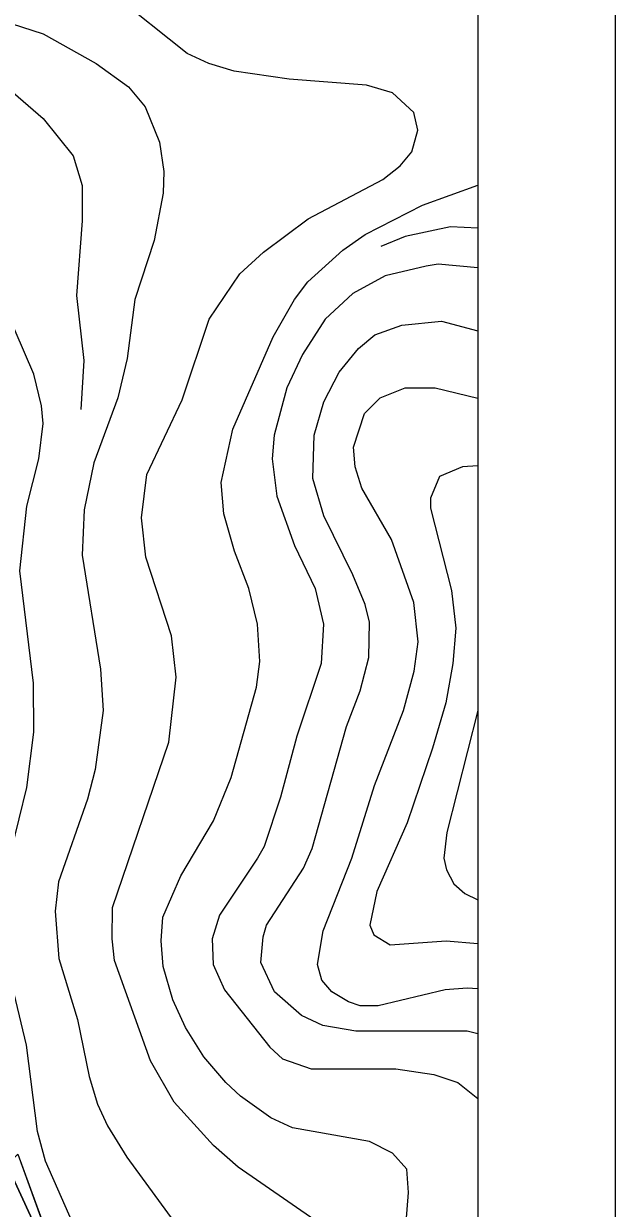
# Model space of a CAD drawing. Extents: x -510989 to -501240, y -1184665 to -1176098.
# Drawn here: x -508320 to -508019, y -1179713 to -1179111 of the extents above; entities that cross this region are included whole.
import ezdxf

# ---------------------------------------------------------------- set-up
doc = ezdxf.new("R2010")
doc.units = 0
for name, color, linetype in [('lesni_pozemek', 7, 'Continuous'), ('ostatni_plocha_x_ostatni_komunikace', 7, 'Continuous'), ('popis', 7, 'Continuous'), ('rozpiska', 7, 'Continuous'), ('vrstevnice_01', 7, 'Continuous'), ('vrstevnice_02', 7, 'Continuous'), ('vrstevnice_03', 7, 'Continuous')]:
    doc.layers.add(name, color=color, linetype=linetype)

msp = doc.modelspace()

# ---------------------------------------------------------------- linework, layer by layer
at = {"layer": 'lesni_pozemek'}
msp.add_lwpolyline([(-508323.04, -1179685.4), (-508311.57, -1179717.24), (-508307.73, -1179727.9), (-508305.17, -1179734.59), (-508306.93, -1179736.06), (-508315.72, -1179719.07), (-508328.5, -1179691.06)], close=True, dxfattribs=at)
at = {"layer": 'ostatni_plocha_x_ostatni_komunikace'}
msp.add_lwpolyline([(-508328.5, -1179691.06), (-508315.72, -1179719.07), (-508306.93, -1179736.06), (-508315.24, -1179742.94), (-508335.49, -1179698.31)], close=True, dxfattribs=at)
at = {"layer": 'popis'}
msp.add_lwpolyline([(-508323.04, -1179685.4), (-508305.17, -1179734.59)], dxfattribs=at)
at = {"layer": 'rozpiska'}
for points in [[(-508019.09, -1176098), (-508019.09, -1184498), (-510989.09, -1184498), (-510989.09, -1176098)], [(-508089.09, -1176168), (-508089.09, -1184428), (-510919.09, -1184428), (-510919.09, -1176168)]]:
    msp.add_lwpolyline(points, close=True, dxfattribs=at)
at = {"layer": 'vrstevnice_01'}
for points in [[(-508292.81, -1179726), (-508309, -1179689), (-508313.19, -1179674), (-508318.69, -1179630), (-508326.81, -1179596), (-508329.81, -1179579), (-508330.59, -1179561), (-508326.41, -1179531), (-508318.59, -1179499), (-508315, -1179471), (-508315.09, -1179446), (-508322.09, -1179389), (-508318.59, -1179356), (-508312.5, -1179332), (-508310.31, -1179314), (-508311.09, -1179305), (-508315, -1179289), (-508329.19, -1179256), (-508333.81, -1179213), (-508341.5, -1179190), (-508350.5, -1179175), (-508380.09, -1179138), (-508395.81, -1179116), (-508415, -1179095)], [(-508172, -1179719), (-508211.09, -1179692), (-508223.5, -1179681), (-508243.59, -1179659), (-508255.59, -1179638), (-508273.91, -1179587), (-508275.19, -1179576), (-508274.91, -1179560), (-508246.31, -1179476), (-508242.59, -1179443), (-508244.91, -1179422), (-508257.91, -1179382), (-508260.19, -1179362), (-508257.5, -1179340), (-508239.5, -1179302), (-508225.81, -1179261), (-508210.09, -1179238), (-508198.09, -1179227), (-508175.31, -1179210), (-508137.31, -1179190), (-508128.5, -1179183), (-508122.69, -1179176), (-508119.59, -1179165), (-508121.59, -1179156), (-508132.5, -1179146), (-508145.69, -1179142), (-508185, -1179139), (-508213.09, -1179135), (-508225.91, -1179131), (-508236.91, -1179126), (-508274.41, -1179096)], [(-508089.09, -1179234.93), (-508109.31, -1179233), (-508115.41, -1179234), (-508136.19, -1179239), (-508152.59, -1179248), (-508166.81, -1179261), (-508178.19, -1179279), (-508186.19, -1179296), (-508192.69, -1179320), (-508193.69, -1179332), (-508191.41, -1179351), (-508182.41, -1179376), (-508171.91, -1179398), (-508167.59, -1179416), (-508168.69, -1179436), (-508181.09, -1179473), (-508189.5, -1179504), (-508197.81, -1179529), (-508201.19, -1179535), (-508220.5, -1179564), (-508224.31, -1179576), (-508223.81, -1179589), (-508217.91, -1179602), (-508194.81, -1179631), (-508188.41, -1179637), (-508173.91, -1179642), (-508130.81, -1179642), (-508111.5, -1179645), (-508099.19, -1179649), (-508089.09, -1179657.17)], [(-508089.09, -1179601.33), (-508094.5, -1179601), (-508105.69, -1179602), (-508139.81, -1179610), (-508148.91, -1179610), (-508154.91, -1179608), (-508163.31, -1179603), (-508168.41, -1179597), (-508170.59, -1179589), (-508167.69, -1179572), (-508153.19, -1179535), (-508141.59, -1179498), (-508126.81, -1179460), (-508121.5, -1179440), (-508119.41, -1179425), (-508121.59, -1179405), (-508133, -1179373), (-508148, -1179347), (-508151.41, -1179336), (-508152.31, -1179326), (-508146.69, -1179309), (-508138.69, -1179301), (-508126.09, -1179296), (-508110.81, -1179296), (-508089.09, -1179301.15)], [(-508089.09, -1179459.98), (-508089.09, -1179460), (-508104.81, -1179522), (-508106.31, -1179535), (-508105, -1179541), (-508101.31, -1179548), (-508095.59, -1179553), (-508089.09, -1179556.16)]]:
    msp.add_lwpolyline(points, dxfattribs=at)
at = {"layer": 'vrstevnice_02'}
for points in [[(-508331.69, -1179109), (-508310.19, -1179116), (-508283.19, -1179131), (-508266.81, -1179143), (-508258.41, -1179153), (-508251, -1179171), (-508248.81, -1179186), (-508249.09, -1179197), (-508253.81, -1179221), (-508263.59, -1179251), (-508267.41, -1179281), (-508272.31, -1179301), (-508284.41, -1179334), (-508289.31, -1179358), (-508290.41, -1179381), (-508281, -1179439), (-508279.69, -1179460), (-508283.69, -1179490), (-508287.69, -1179505), (-508302.5, -1179547), (-508304.19, -1179562), (-508302.19, -1179586), (-508292.69, -1179617), (-508286.81, -1179646), (-508282.5, -1179660), (-508277.41, -1179671), (-508267.59, -1179687), (-508240.59, -1179724)], [(-508125.5, -1179720), (-508124.31, -1179705), (-508125.19, -1179693), (-508132.5, -1179685), (-508144.19, -1179679), (-508183.41, -1179672), (-508194.31, -1179667), (-508209.81, -1179656), (-508217.31, -1179649), (-508228.41, -1179636), (-508237.81, -1179621), (-508244.19, -1179607), (-508249.19, -1179590), (-508250.19, -1179577), (-508249.31, -1179565), (-508240.19, -1179544), (-508223.5, -1179516), (-508214.5, -1179494), (-508201.69, -1179448), (-508200, -1179435), (-508201.09, -1179416), (-508205.59, -1179398), (-508212.81, -1179379), (-508218.31, -1179360), (-508219.59, -1179344), (-508213.69, -1179317), (-508193.19, -1179270), (-508182.41, -1179251), (-508175.5, -1179242), (-508157.81, -1179226), (-508146.31, -1179218), (-508117.19, -1179203), (-508089.09, -1179192.83)], [(-508089.09, -1179624.23), (-508094.5, -1179623), (-508151.19, -1179623), (-508167.91, -1179620), (-508178.81, -1179615), (-508192.5, -1179603), (-508199.41, -1179588), (-508198.31, -1179575), (-508196.59, -1179569), (-508177.69, -1179540), (-508173.41, -1179530), (-508155.81, -1179468), (-508148.91, -1179450), (-508144.59, -1179433), (-508144.19, -1179415), (-508146.41, -1179406), (-508152.69, -1179391), (-508167.41, -1179361), (-508173, -1179342), (-508172.41, -1179320), (-508167.41, -1179303), (-508159.69, -1179288), (-508149.81, -1179276), (-508141.41, -1179269), (-508127.69, -1179264), (-508107.59, -1179262), (-508089.09, -1179267)], [(-508089.09, -1179335.49), (-508096.91, -1179336), (-508108.5, -1179341), (-508113.09, -1179352), (-508113.09, -1179357), (-508102.5, -1179399), (-508100.31, -1179418), (-508101.81, -1179436), (-508105.41, -1179456), (-508112.19, -1179479), (-508125.09, -1179517), (-508140.41, -1179552), (-508144.09, -1179569), (-508142, -1179574), (-508133.59, -1179579), (-508105.19, -1179577), (-508089.09, -1179578.42)]]:
    msp.add_lwpolyline(points, dxfattribs=at)
at = {"layer": 'vrstevnice_03'}
for points in [[(-508396.81, -1179087), (-508386.81, -1179092), (-508370.31, -1179105), (-508347.31, -1179127), (-508310.31, -1179159), (-508294.91, -1179178), (-508290.31, -1179193), (-508290.31, -1179211), (-508293.31, -1179249), (-508289.5, -1179282), (-508291, -1179307)], [(-508089.09, -1179214.76), (-508102.91, -1179214), (-508126, -1179219), (-508138.41, -1179224)]]:
    msp.add_lwpolyline(points, dxfattribs=at)

doc.saveas('drawing.dxf')
